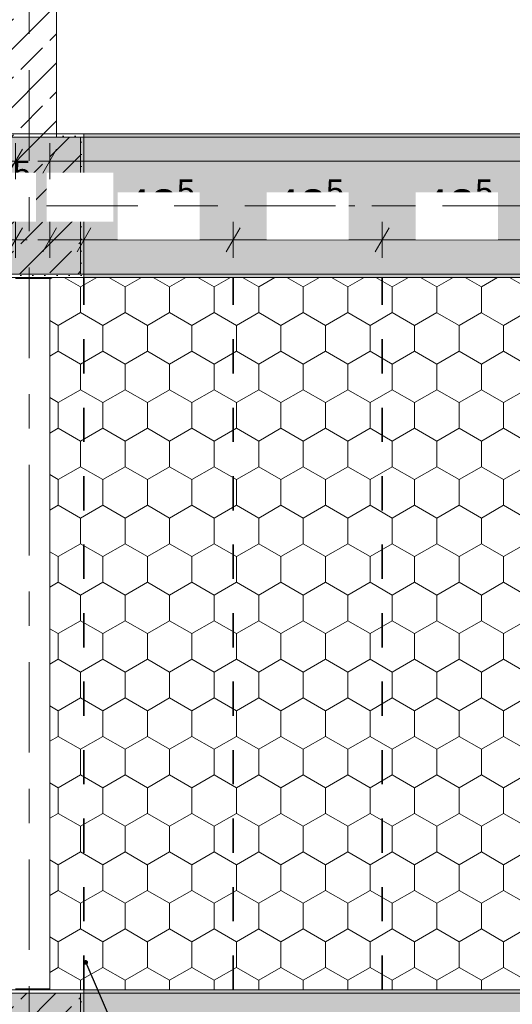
# Model space of a CAD drawing. Header units: metres. Extents: x -3.6 to 84.5, y -11 to 16.8.
# Tile 307 of 389: x 47.3 to 48.7, y 6 to 8.8. Entities that reach past the tile are written whole.
import ezdxf

# ---------------------------------------------------------------- set-up
doc = ezdxf.new("R2010")
doc.units = ezdxf.units.M
doc.header["$MEASUREMENT"] = 0
for name, pattern in [('Achse', [0.2, 0.1, -0.05, 0, -0.05]), ('Punktlinie weit', [0.06, 0.01, -0.05]), ('Strichlinie doppelt', [0.546806, 0.264583, -0.105833, 0.070556, -0.105833]), ('Wipeout_Contour', [1, 0, -1])]:
    doc.linetypes.add(name, pattern=pattern)
for name, color, linetype in [('154 - Bemaßung_ Beschriftung.Ausbau - Deckenspiegel', 7, 'Continuous'), ('451 - Universal.Achsen Raster', 7, 'Continuous'), ('605 - Struktur.Wand Innen', 7, 'Continuous'), ('607 - Struktur.Stütze', 7, 'Continuous'), ('608 - Struktur.Träger', 7, 'Continuous'), ('Neubau_154 - Bemaßung_ Beschriftung.Ausbau - Deckenspiegel', 7, 'Continuous'), ('Neubau_651 - Abdeckung.Decke abgehängt_ bekleidet', 7, 'Continuous')]:
    doc.layers.add(name, color=color, linetype=linetype)
doc.styles.add('ERSTELLTER_STIL_2', font='txt')
doc.dimstyles.new('ERSTELLTER_STIL__2', dxfattribs={"dimtxt": 0.1, "dimasz": 0.0532, "dimexe": 0.18, "dimexo": 0.0625, "dimgap": 0, "dimtad": 1, "dimtih": 1, "dimtoh": 1, "dimzin": 0, "dimdsep": 46, "dimtxsty": 'ERSTELLTER_STIL_2', "dimblk": 'ARROWHEAD_2', "dimblk1": 'ARROWHEAD_2', "dimblk2": 'ARROWHEAD_2', "dimcen": 0.09, "dimse1": 1, "dimse2": 1, "dimclrd": 7, "dimclre": 7, "dimclrt": 7, "dimazin": 0, "dimtfac": 1, "dimtdec": 4, "dimtmove": 0, "dimatfit": 3, "dimfxl": 1, "dimtolj": 1, "dimtzin": 0, "dimarcsym": 0})
doc.dimstyles.new('ERSTELLTER_STIL__4', dxfattribs={"dimtxt": 0.1, "dimasz": 0.0532, "dimexe": 0.18, "dimexo": 0.0625, "dimgap": 0, "dimtad": 1, "dimtih": 1, "dimtoh": 1, "dimzin": 0, "dimdsep": 46, "dimtxsty": 'ERSTELLTER_STIL_2', "dimblk": 'ARROWHEAD_2', "dimblk1": 'ARROWHEAD_2', "dimblk2": 'ARROWHEAD_2', "dimcen": 0.09, "dimse1": 1, "dimse2": 1, "dimclrd": 7, "dimclre": 7, "dimclrt": 7, "dimazin": 0, "dimtfac": 1, "dimtdec": 4, "dimtmove": 2, "dimatfit": 3, "dimfxl": 1, "dimtolj": 1, "dimtzin": 0, "dimarcsym": 0})
doc.dimstyles.new('ERSTELLTER_STIL__5', dxfattribs={"dimtxt": 0.18, "dimasz": 0.02736, "dimexe": 0.18, "dimexo": 0.0625, "dimgap": 0, "dimtad": 0, "dimtih": 1, "dimtoh": 1, "dimdec": 4, "dimzin": 0, "dimdsep": 46, "dimcen": 0.09, "dimadec": 0, "dimazin": 0, "dimtfac": 1, "dimtdec": 4, "dimtmove": 0, "dimatfit": 3, "dimldrblk": 'ARROWHEAD_11', "dimfxl": 1, "dimtolj": 1, "dimtzin": 0, "dimarcsym": 0})
pattern_1 = [(45, (0, 0), (-0.08485281, 0.08485281), []), (45, (-0.04243, 0.04243), (-0.08485281, 0.08485281), [0.09, -0.03])]
pattern_2 = [(45, (0, 0), (-0.01767767, 0.01767767), [0, -0.025])]

# ---------------------------------------------------------------- blocks, each defined once
blk = doc.blocks.new('*X22')
at = {"layer": '605 - Struktur.Wand Innen', "color": 7, "linetype": 'Continuous', "lineweight": 5}
for p, q in [((47.3162, 6.0125), (47.3164, 6.012)), ((47.3164, 6.012), (47.3175, 6.0108)), ((47.3175, 6.0108), (47.3184, 6.01)), ((47.34, 6.0125), (47.33, 6.01)), ((47.3644, 6.0115), (47.3639, 6.0125)), ((47.3649, 6.01), (47.3644, 6.0115))]:
    blk.add_line(p, q, dxfattribs=at)
blk = doc.blocks.new('*X23')
at = {"layer": '605 - Struktur.Wand Innen', "color": 7, "linetype": 'Continuous', "lineweight": 5}
for p, q in [((47.3164, 8.088), (47.3162, 8.0875)), ((47.3175, 8.0892), (47.3164, 8.088)), ((47.3184, 8.09), (47.3175, 8.0892)), ((47.3401, 8.0875), (47.3301, 8.09)), ((47.3639, 8.0875), (47.3644, 8.0885)), ((47.3644, 8.0885), (47.3648, 8.09))]:
    blk.add_line(p, q, dxfattribs=at)
blk = doc.blocks.new('*D294')
at = {"layer": '154 - Bemaßung_ Beschriftung.Ausbau - Deckenspiegel', "color": 7, "linetype": 'Continuous', "lineweight": 5}
for p, q in [((46.7577, 8.235), (46.7173, 8.165)), ((46.7375, 8.1475), (46.7375, 8.2525)), ((47.2077, 8.235), (47.1673, 8.165)), ((47.1875, 8.1475), (47.1875, 8.2525)), ((46.7375, 8.2), (47.1875, 8.2))]:
    blk.add_line(p, q, dxfattribs=at)
at = {"layer": '154 - Bemaßung_ Beschriftung.Ausbau - Deckenspiegel', "color": 7, "lineweight": 5, "insert": (47.077, 8.2733), "char_height": 0.1, "attachment_point": 7, "style": 'ERSTELLTER_STIL_2'}
blk.add_mtext('\\A1;{\\pql;\\fArial|b0|i0|c0|p38;10\\fArial|b0|i0|c0|p38;\\A1{\\H.66x;\\S25^  ;}}', dxfattribs=at)
at = {"color": 254, "linetype": 'Wipeout_Contour', "lineweight": 0, "ltscale": 190.74993}
blk.add_wipeout([(46.8679, 8.2012), (47.0571, 8.2012), (47.0571, 8.3387), (46.8679, 8.3387)], dxfattribs=at).dxf.layer = '154 - Bemaßung_ Beschriftung.Ausbau - Deckenspiegel'
at = {"layer": '154 - Bemaßung_ Beschriftung.Ausbau - Deckenspiegel', "color": 7, "lineweight": 5, "insert": (46.8866, 8.22), "char_height": 0.1, "attachment_point": 7, "style": 'ERSTELLTER_STIL_2'}
blk.add_mtext('\\A1;{\\pql;\\fArial|b0|i0|c0|p38;45}', dxfattribs=at)
at = {"color": 254, "linetype": 'Wipeout_Contour', "lineweight": 0, "ltscale": 191.735025}
blk.add_wipeout([(47.0556, 8.2536), (47.3504, 8.2536), (47.3504, 8.3964), (47.0556, 8.3964)], dxfattribs=at).dxf.layer = '154 - Bemaßung_ Beschriftung.Ausbau - Deckenspiegel'
blk = doc.blocks.new('ARROWHEAD_2')
at = {"color": 0, "linetype": 'Continuous', "lineweight": 0}
for p, q in [((-0.378, -0.655), (0.378, 0.655)), ((0, 0), (-1, 0))]:
    blk.add_line(p, q, dxfattribs=at)
blk = doc.blocks.new('*D295')
at = {"layer": '154 - Bemaßung_ Beschriftung.Ausbau - Deckenspiegel', "color": 7, "linetype": 'Continuous', "lineweight": 5}
for p, q in [((47.2077, 8.235), (47.1673, 8.165)), ((47.1875, 8.1475), (47.1875, 8.2525)), ((47.2698, 8.165), (47.3102, 8.235)), ((47.29, 8.1475), (47.29, 8.2525)), ((47.1875, 8.2), (47.29, 8.2)), ((47.29, 8.2), (47.3243, 8.2))]:
    blk.add_line(p, q, dxfattribs=at)
at = {"color": 254, "linetype": 'Wipeout_Contour', "lineweight": 0, "ltscale": 191.735025}
blk.add_wipeout([(47.0556, 8.2536), (47.3504, 8.2536), (47.3504, 8.3964), (47.0556, 8.3964)], dxfattribs=at).dxf.layer = '154 - Bemaßung_ Beschriftung.Ausbau - Deckenspiegel'
blk = doc.blocks.new('*D296')
at = {"layer": '154 - Bemaßung_ Beschriftung.Ausbau - Deckenspiegel', "color": 7, "linetype": 'Continuous', "lineweight": 5}
for p, q in [((47.4102, 8.235), (47.3698, 8.165)), ((47.39, 8.1475), (47.39, 8.2525)), ((47.5102, 8.235), (47.4698, 8.165)), ((47.49, 8.1475), (47.49, 8.2525)), ((47.3558, 8.2), (47.39, 8.2)), ((47.39, 8.2), (47.49, 8.2))]:
    blk.add_line(p, q, dxfattribs=at)
at = {"color": 254, "linetype": 'Wipeout_Contour', "lineweight": 0, "ltscale": 192.821242}
blk.add_wipeout([(47.3813, 8.2536), (47.5759, 8.2536), (47.5759, 8.3964), (47.3813, 8.3964)], dxfattribs=at).dxf.layer = '154 - Bemaßung_ Beschriftung.Ausbau - Deckenspiegel'
at = {"layer": '154 - Bemaßung_ Beschriftung.Ausbau - Deckenspiegel', "color": 7, "lineweight": 5, "insert": (47.4027, 8.275), "char_height": 0.1, "attachment_point": 7, "style": 'ERSTELLTER_STIL_2'}
blk.add_mtext('\\A1;{\\pql;\\fArial|b0|i0|c0|p38;10}', dxfattribs=at)
blk = doc.blocks.new('*D297')
at = {"layer": '154 - Bemaßung_ Beschriftung.Ausbau - Deckenspiegel', "color": 7, "linetype": 'Continuous', "lineweight": 5}
for p, q in [((47.5102, 8.235), (47.4698, 8.165)), ((47.49, 8.1475), (47.49, 8.2525)), ((47.9452, 8.235), (47.9048, 8.165)), ((47.925, 8.1475), (47.925, 8.2525)), ((47.49, 8.2), (47.925, 8.2))]:
    blk.add_line(p, q, dxfattribs=at)
at = {"layer": '154 - Bemaßung_ Beschriftung.Ausbau - Deckenspiegel', "color": 7, "lineweight": 5, "insert": (47.6065, 8.2183), "char_height": 0.1, "attachment_point": 7, "style": 'ERSTELLTER_STIL_2'}
blk.add_mtext('\\A1;{\\pql;\\fArial|b0|i0|c0|p38;43\\fArial|b0|i0|c0|p38;\\A1{\\H.66x;\\S5^  ;}}', dxfattribs=at)
at = {"color": 254, "linetype": 'Wipeout_Contour', "lineweight": 0, "ltscale": 192.821242}
blk.add_wipeout([(47.3813, 8.2536), (47.5759, 8.2536), (47.5759, 8.3964), (47.3813, 8.3964)], dxfattribs=at).dxf.layer = '154 - Bemaßung_ Beschriftung.Ausbau - Deckenspiegel'
at = {"color": 254, "linetype": 'Wipeout_Contour', "lineweight": 0, "ltscale": 193.685068}
blk.add_wipeout([(47.5878, 8.2012), (47.8272, 8.2012), (47.8272, 8.3387), (47.5878, 8.3387)], dxfattribs=at).dxf.layer = '154 - Bemaßung_ Beschriftung.Ausbau - Deckenspiegel'
blk = doc.blocks.new('*D298')
at = {"layer": '154 - Bemaßung_ Beschriftung.Ausbau - Deckenspiegel', "color": 7, "linetype": 'Continuous', "lineweight": 5}
for p, q in [((47.9452, 8.235), (47.9048, 8.165)), ((47.925, 8.1475), (47.925, 8.2525)), ((48.3802, 8.235), (48.3398, 8.165)), ((48.36, 8.1475), (48.36, 8.2525)), ((47.925, 8.2), (48.36, 8.2))]:
    blk.add_line(p, q, dxfattribs=at)
at = {"layer": '154 - Bemaßung_ Beschriftung.Ausbau - Deckenspiegel', "color": 7, "lineweight": 5, "insert": (48.0415, 8.2183), "char_height": 0.1, "attachment_point": 7, "style": 'ERSTELLTER_STIL_2'}
blk.add_mtext('\\A1;{\\pql;\\fArial|b0|i0|c0|p38;43\\fArial|b0|i0|c0|p38;\\A1{\\H.66x;\\S5^  ;}}', dxfattribs=at)
at = {"color": 254, "linetype": 'Wipeout_Contour', "lineweight": 0, "ltscale": 195.399656}
blk.add_wipeout([(48.0228, 8.2012), (48.2622, 8.2012), (48.2622, 8.3387), (48.0228, 8.3387)], dxfattribs=at).dxf.layer = '154 - Bemaßung_ Beschriftung.Ausbau - Deckenspiegel'
blk = doc.blocks.new('*D299')
at = {"layer": '154 - Bemaßung_ Beschriftung.Ausbau - Deckenspiegel', "color": 7, "linetype": 'Continuous', "lineweight": 5}
for p, q in [((48.3802, 8.235), (48.3398, 8.165)), ((48.36, 8.1475), (48.36, 8.2525)), ((48.8152, 8.235), (48.7748, 8.165)), ((48.795, 8.1475), (48.795, 8.2525)), ((48.36, 8.2), (48.795, 8.2))]:
    blk.add_line(p, q, dxfattribs=at)
at = {"layer": '154 - Bemaßung_ Beschriftung.Ausbau - Deckenspiegel', "color": 7, "lineweight": 5, "insert": (48.4765, 8.2183), "char_height": 0.1, "attachment_point": 7, "style": 'ERSTELLTER_STIL_2'}
blk.add_mtext('\\A1;{\\pql;\\fArial|b0|i0|c0|p38;43\\fArial|b0|i0|c0|p38;\\A1{\\H.66x;\\S5^  ;}}', dxfattribs=at)
at = {"color": 254, "linetype": 'Wipeout_Contour', "lineweight": 0, "ltscale": 197.114689}
blk.add_wipeout([(48.4578, 8.2012), (48.6972, 8.2012), (48.6972, 8.3387), (48.4578, 8.3387)], dxfattribs=at).dxf.layer = '154 - Bemaßung_ Beschriftung.Ausbau - Deckenspiegel'
blk = doc.blocks.new('*D411')
at = {"layer": '154 - Bemaßung_ Beschriftung.Ausbau - Deckenspiegel', "color": 7, "linetype": 'Continuous', "lineweight": 5}
for p, q in [((44.1552, 8.465), (44.1148, 8.395)), ((44.135, 8.3775), (44.135, 8.4825)), ((47.2698, 8.395), (47.3102, 8.465)), ((47.29, 8.3775), (47.29, 8.4825)), ((44.1008, 8.43), (44.135, 8.43)), ((44.135, 8.43), (47.29, 8.43)), ((47.29, 8.43), (47.3243, 8.43))]:
    blk.add_line(p, q, dxfattribs=at)
at = {"color": 254, "linetype": 'Wipeout_Contour', "lineweight": 0, "ltscale": 185.993333}
blk.add_wipeout([(45.5357, 8.4312), (45.8893, 8.4312), (45.8893, 8.5687), (45.5357, 8.5687)], dxfattribs=at).dxf.layer = '154 - Bemaßung_ Beschriftung.Ausbau - Deckenspiegel'
at = {"layer": '154 - Bemaßung_ Beschriftung.Ausbau - Deckenspiegel', "color": 7, "lineweight": 5, "insert": (45.5544, 8.4306), "char_height": 0.1, "attachment_point": 7, "style": 'ERSTELLTER_STIL_2'}
blk.add_mtext('\\A1;{\\pql;\\fArial|b0|i0|c0|p38;3,15\\fArial|b0|i0|c0|p38;\\A1{\\H.66x;\\S5^  ;}}', dxfattribs=at)
blk = doc.blocks.new('*D412')
at = {"layer": '154 - Bemaßung_ Beschriftung.Ausbau - Deckenspiegel', "color": 7, "linetype": 'Continuous', "lineweight": 5}
for p, q in [((47.4102, 8.465), (47.3698, 8.395)), ((47.39, 8.3775), (47.39, 8.4825)), ((50.8773, 8.395), (50.9177, 8.465)), ((50.8975, 8.3775), (50.8975, 8.4825)), ((47.3558, 8.43), (47.39, 8.43)), ((47.39, 8.43), (50.8975, 8.43)), ((50.8975, 8.43), (50.9317, 8.43))]:
    blk.add_line(p, q, dxfattribs=at)
at = {"color": 254, "linetype": 'Wipeout_Contour', "lineweight": 0, "ltscale": 199.502158}
blk.add_wipeout([(48.9419, 8.4312), (49.3456, 8.4312), (49.3456, 8.5687), (48.9419, 8.5687)], dxfattribs=at).dxf.layer = '154 - Bemaßung_ Beschriftung.Ausbau - Deckenspiegel'
at = {"layer": '154 - Bemaßung_ Beschriftung.Ausbau - Deckenspiegel', "color": 7, "lineweight": 5, "insert": (48.9606, 8.4306), "char_height": 0.1, "attachment_point": 7, "style": 'ERSTELLTER_STIL_2'}
blk.add_mtext('\\A1;{\\pql;\\fArial|b0|i0|c0|p38;3,50\\fArial|b0|i0|c0|p38;\\A1{\\H.66x;\\S75^  ;}}', dxfattribs=at)
blk = doc.blocks.new('ARROWHEAD_11')
at = {"color": 0, "linetype": 'Continuous', "lineweight": 0}
blk.add_line((0, 0), (-1, 0), dxfattribs=at)
at = {"color": 0, "linetype": 'Continuous', "lineweight": 0, "const_width": 0.25, "flags": 128}
blk.add_lwpolyline([(-0.125, 0, 1), (0.125, 0, 1)], format="xyb", close=True, dxfattribs=at)

msp = doc.modelspace()

# ---------------------------------------------------------------- hatches: boundary and pattern name
at = {"layer": '605 - Struktur.Wand Innen', "linetype": 'Continuous', "lineweight": 0, "true_color": 0x000000}
h = msp.add_hatch(dxfattribs=at)
h.set_pattern_fill('Beton__Stahlbeton_0001', color=18, style=0, pattern_type=2)
h.set_pattern_definition(pattern_1)
h.paths.add_polyline_path([(47.24, 13), (47.24, 8.5), (47.41, 8.5), (47.41, 13)])
h = msp.add_hatch(dxfattribs=at)
h.set_pattern_fill('Gips_0001', color=18, style=0, pattern_type=2)
h.set_pattern_definition(pattern_2)
h.paths.add_polyline_path([(47.315, 8.09), (47.3025, 8.09), (47.3025, 8.0875), (47.315, 8.0875)])
h = msp.add_hatch(dxfattribs=at)
h.set_pattern_fill('Gips_0001', color=18, style=0, pattern_type=2)
h.set_pattern_definition(pattern_2)
h.paths.add_polyline_path([(47.3775, 8.09), (47.365, 8.09), (47.365, 8.0875), (47.3775, 8.0875)])
h = msp.add_hatch(dxfattribs=at)
h.set_pattern_fill('Gips_0001', color=18, style=0, pattern_type=2)
h.set_pattern_definition(pattern_2)
h.paths.add_polyline_path([(47.3775, 8.0875), (47.39, 8.0875), (47.39, 8.09), (47.3775, 8.09)])
h = msp.add_hatch(dxfattribs=at)
h.set_pattern_fill('Gips_0001', color=18, style=0, pattern_type=2)
h.set_pattern_definition(pattern_2)
h.paths.add_polyline_path([(47.3025, 6.0125), (47.3025, 6.01), (47.315, 6.01), (47.315, 6.0125)])
h = msp.add_hatch(dxfattribs=at)
h.set_pattern_fill('Gips_0001', color=18, style=0, pattern_type=2)
h.set_pattern_definition(pattern_2)
h.paths.add_polyline_path([(47.365, 6.0125), (47.365, 6.01), (47.3775, 6.01), (47.3775, 6.0125)])
h = msp.add_hatch(dxfattribs=at)
h.set_pattern_fill('Gips_0001', color=18, style=0, pattern_type=2)
h.set_pattern_definition(pattern_2)
h.paths.add_polyline_path([(47.3775, 6.0125), (47.3775, 6.01), (47.39, 6.01), (47.39, 6.0125)])
at = {"layer": '607 - Struktur.Stütze', "linetype": 'Continuous', "lineweight": 0, "true_color": 0x000000}
h = msp.add_hatch(dxfattribs=at)
h.set_pattern_fill('Gips_0001', color=18, style=0, pattern_type=2)
h.set_pattern_definition(pattern_2)
h.paths.add_polyline_path([(47.17, 8.51), (47.17, 8.09), (47.49, 8.09), (47.49, 8.51), (47.41, 8.51), (47.41, 8.5), (47.48, 8.5), (47.48, 8.1), (47.18, 8.1), (47.18, 8.5), (47.24, 8.5), (47.24, 8.51)])
h = msp.add_hatch(dxfattribs=at)
h.set_pattern_fill('Beton__Stahlbeton_0001', color=18, style=0, pattern_type=2)
h.set_pattern_definition(pattern_1)
h.paths.add_polyline_path([(47.18, 8.1), (47.48, 8.1), (47.48, 8.5), (47.18, 8.5)])
h = msp.add_hatch(dxfattribs=at)
h.set_pattern_fill('Gips_0001', color=18, style=0, pattern_type=2)
h.set_pattern_definition(pattern_2)
h.paths.add_polyline_path([(47.49, 6.01), (47.17, 6.01), (47.17, 5.19), (47.27, 5.19), (47.27, 5.2), (47.18, 5.2), (47.18, 6), (47.48, 6), (47.48, 5.2), (47.4, 5.2), (47.4, 5.19), (47.49, 5.19)])
h = msp.add_hatch(dxfattribs=at)
h.set_pattern_fill('Beton__Stahlbeton_0001', color=18, style=0, pattern_type=2)
h.set_pattern_definition(pattern_1)
h.paths.add_polyline_path([(47.18, 5.2), (47.48, 5.2), (47.48, 6), (47.18, 6)])
at = {"layer": '608 - Struktur.Träger', "linetype": 'Continuous', "lineweight": 0, "true_color": 0x000000}
h = msp.add_hatch(dxfattribs=at)
h.set_pattern_fill('Beton__Stahlbeton_0001', color=18, style=0, pattern_type=2)
h.set_pattern_definition(pattern_1)
h.paths.add_polyline_path([(0.69, 8.5), (0.38, 8.5), (0.38, 8.1), (0.69, 8.1), (7.57, 8.1), (7.89, 8.1), (11.17, 8.1), (11.49, 8.1), (14.77, 8.1), (15.09, 8.1), (18.37, 8.1), (18.69, 8.1), (25.57, 8.1), (25.89, 8.1), (29.23, 8.1), (29.4, 8.1), (32.77, 8.1), (33.09, 8.1), (39.97, 8.1), (40.29, 8.1), (47.17, 8.1), (47.49, 8.1), (50.77, 8.1), (51.09, 8.1), (54.37, 8.1), (54.69, 8.1), (61.57, 8.1), (61.88, 8.1), (61.88, 8.5), (61.57, 8.5), (58.205, 8.5), (58.055, 8.5), (54.69, 8.5), (54.37, 8.5), (51.09, 8.5), (50.77, 8.5), (47.49, 8.5), (47.17, 8.5), (43.81, 8.5), (43.66, 8.5), (40.29, 8.5), (39.97, 8.5), (39.03, 8.5), (38.9, 8.5), (37.71, 8.5), (37.58, 8.5), (36.61, 8.5), (36.46, 8.5), (33.09, 8.5), (32.77, 8.5), (29.4, 8.5), (29.23, 8.5), (25.89, 8.5), (25.57, 8.5), (18.69, 8.5), (18.37, 8.5), (15.09, 8.5), (14.77, 8.5), (11.49, 8.5), (11.17, 8.5), (7.89, 8.5), (7.57, 8.5)])
h = msp.add_hatch(dxfattribs=at)
h.set_pattern_fill('Gips_0001', color=18, style=0, pattern_type=2)
h.set_pattern_definition(pattern_2)
h.paths.add_polyline_path([(47.49, 8.51), (47.49, 8.5), (50.77, 8.5), (50.77, 8.51)])
h = msp.add_hatch(dxfattribs=at)
h.set_pattern_fill('Gips_0001', color=18, style=0, pattern_type=2)
h.set_pattern_definition(pattern_2)
h.paths.add_polyline_path([(50.77, 8.1), (47.49, 8.1), (47.49, 8.09), (50.77, 8.09)])
h = msp.add_hatch(dxfattribs=at)
h.set_pattern_fill('Beton__Stahlbeton_0001', color=18, style=0, pattern_type=2)
h.set_pattern_definition(pattern_1)
h.paths.add_polyline_path([(0.69, 6), (0.38, 6), (0.38, 5.8), (0.69, 5.8), (7.57, 5.8), (7.89, 5.8), (11.17, 5.8), (11.49, 5.8), (18.37, 5.8), (18.69, 5.8), (22.06, 5.8), (22.19, 5.8), (25.57, 5.8), (25.89, 5.8), (32.77, 5.8), (33.09, 5.8), (36.465, 5.8), (36.605, 5.8), (39.97, 5.8), (40.29, 5.8), (47.17, 5.8), (47.49, 5.8), (50.85, 5.8), (51.02, 5.8), (54.37, 5.8), (54.69, 5.8), (58.07, 5.8), (58.205, 5.8), (61.57, 5.8), (61.88, 5.8), (61.88, 6), (61.57, 6), (54.69, 6), (54.37, 6), (50.9625, 6), (50.8975, 6), (47.49, 6), (47.17, 6), (40.29, 6), (39.97, 6), (33.09, 6), (25.57, 6), (18.69, 6), (18.37, 6), (14.945, 6), (14.88, 6), (11.49, 6), (11.17, 6), (7.89, 6), (7.57, 6)])
h = msp.add_hatch(dxfattribs=at)
h.set_pattern_fill('Gips_0001', color=18, style=0, pattern_type=2)
h.set_pattern_definition(pattern_2)
h.paths.add_polyline_path([(47.49, 6), (50.8975, 6), (50.8975, 6.01), (47.49, 6.01)])
at = {"layer": 'Neubau_651 - Abdeckung.Decke abgehängt_ bekleidet', "linetype": 'Continuous', "lineweight": 13, "true_color": 0xffbfbf}
h = msp.add_hatch(dxfattribs=at)
h.set_pattern_fill('sechseckig_0001', color=254, style=0, pattern_type=2)
h.set_pattern_definition([(90, (0, 0), (-0.12990375, 0), [0.075, -0.15]), (90, (-0.06495, 0.1125), (-0.12990375, 0), [0.075, -0.15]), (150, (5e-18, 0.075), (0.06495188, 0.11249995), [0.075, -0.15]), (150, (-0.1299, 0.075), (0.06495188, 0.11249995), [0.075, -0.15]), (210, (0, 0), (-0.06495187, 0.11249995), [0.075, -0.15]), (210, (-0.1299, 8e-18), (-0.06495187, 0.11249995), [0.075, -0.15])])
h.paths.add_polyline_path([(50.8975, 8.09), (47.39, 8.09), (47.39, 6.01), (50.8975, 6.01)])
h.paths.add_polyline_path([(48.795, 7.39), (49.495, 7.39), (49.495, 6.71), (48.795, 6.71)], flags=0)

# ---------------------------------------------------------------- linework, layer by layer
at = {"layer": '605 - Struktur.Wand Innen', "color": 7, "linetype": 'Continuous', "lineweight": 5}
for p, q in [((47.3025, 8.0875), (47.29, 8.0875)), ((47.3025, 8.09), (47.3025, 8.0875)), ((47.315, 8.0875), (47.3025, 8.0875)), ((47.315, 8.09), (47.315, 8.0875)), ((47.365, 8.0875), (47.315, 8.0875)), ((47.365, 8.0875), (47.365, 8.09)), ((47.3775, 8.0875), (47.365, 8.0875)), ((47.3775, 8.0875), (47.3775, 8.09)), ((47.39, 8.0875), (47.3775, 8.0875)), ((47.3025, 6.0125), (47.29, 6.0125)), ((47.3025, 6.0125), (47.3025, 6.01)), ((47.315, 6.0125), (47.3025, 6.0125)), ((47.315, 6.0125), (47.315, 6.01)), ((47.365, 6.0125), (47.315, 6.0125)), ((47.365, 6.01), (47.365, 6.0125)), ((47.3775, 6.0125), (47.365, 6.0125)), ((47.3775, 6.01), (47.3775, 6.0125)), ((47.39, 6.0125), (47.3775, 6.0125))]:
    msp.add_line(p, q, dxfattribs=at)
at = {"layer": '605 - Struktur.Wand Innen', "color": 7, "linetype": 'Continuous', "lineweight": 13}
msp.add_line((47.39, 6.0125), (47.39, 8.0875), dxfattribs=at)
at = {"layer": '605 - Struktur.Wand Innen', "color": 7, "linetype": 'Continuous', "lineweight": 18, "flags": 128}
msp.add_lwpolyline([(47.41, 8.5), (47.41, 13)], dxfattribs=at)
at = {"layer": '605 - Struktur.Wand Innen', "color": 7, "linetype": 'Continuous', "lineweight": 5, "flags": 128}
for points in [[(47.39, 8.0875), (47.39, 8.09)], [(47.39, 6.01), (47.39, 6.0125)]]:
    msp.add_lwpolyline(points, dxfattribs=at)
at = {"layer": '607 - Struktur.Stütze', "color": 7, "linetype": 'Continuous', "lineweight": 5, "flags": 128}
for points in [[(47.24, 8.51), (47.17, 8.51), (47.17, 8.09), (47.49, 8.09), (47.49, 8.51), (47.41, 8.51)], [(47.4, 5.19), (47.49, 5.19), (47.49, 6.01), (47.17, 6.01), (47.17, 5.19), (47.27, 5.19)]]:
    msp.add_lwpolyline(points, dxfattribs=at)
at = {"layer": '607 - Struktur.Stütze', "color": 7, "linetype": 'Continuous', "lineweight": 13, "flags": 128}
for points in [[(47.18, 8.1), (47.48, 8.1), (47.48, 8.5), (47.18, 8.5)], [(47.18, 5.2), (47.48, 5.2), (47.48, 6), (47.18, 6)]]:
    msp.add_lwpolyline(points, close=True, dxfattribs=at)
at = {"layer": '608 - Struktur.Träger', "color": 7, "linetype": 'Continuous', "lineweight": 13}
for p, q in [((0.38, 8.51), (61.88, 8.51)), ((47.49, 8.5), (47.17, 8.5)), ((50.77, 8.5), (47.49, 8.5)), ((0.38, 8.09), (61.88, 8.09)), ((0.38, 6.01), (61.88, 6.01)), ((47.49, 6), (47.17, 6)), ((50.8975, 6), (47.49, 6))]:
    msp.add_line(p, q, dxfattribs=at)
at = {"layer": '608 - Struktur.Träger', "color": 7, "linetype": 'Continuous', "lineweight": 5}
for p, q in [((47.49, 8.51), (47.49, 8.5)), ((50.77, 8.51), (47.49, 8.51)), ((47.49, 8.1), (47.49, 8.09)), ((50.77, 8.09), (47.49, 8.09)), ((47.49, 6.01), (47.49, 6)), ((50.8975, 6.01), (47.49, 6.01))]:
    msp.add_line(p, q, dxfattribs=at)
at = {"layer": '608 - Struktur.Träger', "color": 7, "linetype": 'Achse', "lineweight": 9}
msp.add_line((0.38, 8.3), (61.88, 8.3), dxfattribs=at)
at = {"layer": '608 - Struktur.Träger', "color": 7, "linetype": 'Continuous', "lineweight": 13, "flags": 128}
msp.add_lwpolyline([(51.09, 8.1), (50.77, 8.1), (47.49, 8.1), (47.17, 8.1), (40.29, 8.1), (39.97, 8.1), (33.09, 8.1), (32.77, 8.1), (29.4, 8.1), (29.23, 8.1), (25.89, 8.1), (25.57, 8.1), (18.69, 8.1), (18.37, 8.1), (15.09, 8.1), (14.77, 8.1), (11.49, 8.1), (11.17, 8.1), (7.89, 8.1), (7.57, 8.1), (0.69, 8.1), (0.38, 8.1)], dxfattribs=at)
at = {"layer": 'Neubau_651 - Abdeckung.Decke abgehängt_ bekleidet', "color": 1, "linetype": 'Achse', "lineweight": 35}
for p, q in [((47.49, 6.01), (47.49, 8.09)), ((47.925, 6.01), (47.925, 8.09)), ((48.36, 6.01), (48.36, 8.09))]:
    msp.add_line(p, q, dxfattribs=at)
at = {"layer": 'Neubau_651 - Abdeckung.Decke abgehängt_ bekleidet', "color": 1, "linetype": 'Punktlinie weit', "lineweight": 13, "flags": 128}
msp.add_lwpolyline([(50.8975, 8.09), (47.39, 8.09), (47.39, 6.01), (50.8975, 6.01)], close=True, dxfattribs=at)

# ---------------------------------------------------------------- block references
at = {"layer": '605 - Struktur.Wand Innen', "color": 7, "lineweight": 18}
for name in ['*X23', '*X22']:
    msp.add_blockref(name, (0, 0), dxfattribs=at)

# ---------------------------------------------------------------- leaders
at = {"layer": 'Neubau_154 - Bemaßung_ Beschriftung.Ausbau - Deckenspiegel', "color": 1, "linetype": 'Continuous', "lineweight": 13, "annotation_type": 0, "has_hookline": 1, "hookline_direction": 0, "text_width": 1.3167}
msp.add_leader([(47.495, 6.0899), (47.6886, 5.642), (47.7414, 5.642)], dimstyle='ERSTELLTER_STIL__5', dxfattribs=at)

# ---------------------------------------------------------------- next in the draw order: dimensions: what is measured, and where the dimension line sits
at = {"layer": '154 - Bemaßung_ Beschriftung.Ausbau - Deckenspiegel', "color": 7, "linetype": 'Continuous', "lineweight": 5}
dim = msp.add_linear_dim(base=(47.1875, 8.2), p1=(46.7375, 8.09), p2=(47.1875, 8.09), dimstyle='ERSTELLTER_STIL__2', dxfattribs=at)
dim.commit()
dim.dimension.update_dxf_attribs({"geometry": '*D294', "text_midpoint": (46.9628, 8.27), "dimtype": 160})

# ---------------------------------------------------------------- next in the draw order: dimensions: what is measured, and where the dimension line sits
dim = msp.add_linear_dim(base=(47.29, 8.2), p1=(47.1875, 8.09), p2=(47.29, 8.09), dimstyle='ERSTELLTER_STIL__4', dxfattribs=at)
dim.commit()
dim.dimension.update_dxf_attribs({"geometry": '*D295', "text_midpoint": (47.3264, 8.325), "dimtype": 160})

# ---------------------------------------------------------------- next in the draw order: dimensions: what is measured, and where the dimension line sits
for base, p1, p2, dimstyle, picture, middle in [((47.29002, 8.42998), (44.135, 8.08998), (47.29002, 8.09998), 'ERSTELLTER_STIL__2', '*D411', (45.81938, 8.49998)), ((47.49, 8.2), (47.39, 8.09), (47.49, 8.09), 'ERSTELLTER_STIL__4', '*D296', (47.479, 8.325))]:
    dim = msp.add_linear_dim(base=base, p1=p1, p2=p2, dimstyle=dimstyle, dxfattribs=at)
    dim.commit()
    dim.dimension.update_dxf_attribs({"geometry": picture, "text_midpoint": middle, "dimtype": 160})

# ---------------------------------------------------------------- next in the draw order: linework, layer by layer
at = {"layer": '451 - Universal.Achsen Raster', "color": 160, "linetype": 'Strichlinie doppelt', "lineweight": 9, "true_color": 0x3232ff}
msp.add_line((47.33, -10.585), (47.33, 16.355), dxfattribs=at)

# ---------------------------------------------------------------- next in the draw order: dimensions: what is measured, and where the dimension line sits
at = {"layer": '154 - Bemaßung_ Beschriftung.Ausbau - Deckenspiegel', "color": 7, "linetype": 'Continuous', "lineweight": 5}
dim = msp.add_linear_dim(base=(47.924975, 8.1999822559), p1=(47.489975, 8.0899822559), p2=(47.924975, 8.089982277), dimstyle='ERSTELLTER_STIL__2', dxfattribs=at)
dim.commit()
dim.dimension.update_dxf_attribs({"geometry": '*D297', "text_midpoint": (47.8178412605, 8.2699822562), "dimtype": 160})

# ---------------------------------------------------------------- next in the draw order: dimensions: what is measured, and where the dimension line sits
dim = msp.add_linear_dim(base=(48.35997, 8.19998), p1=(47.92498, 8.08998), p2=(48.35997, 8.08998), dimstyle='ERSTELLTER_STIL__2', dxfattribs=at)
dim.commit()
dim.dimension.update_dxf_attribs({"geometry": '*D298', "text_midpoint": (48.25284, 8.26998), "dimtype": 160})

# ---------------------------------------------------------------- next in the draw order: dimensions: what is measured, and where the dimension line sits
dim = msp.add_linear_dim(base=(48.794975, 8.1999822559), p1=(48.359975, 8.089982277), p2=(48.794975, 8.089982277), dimstyle='ERSTELLTER_STIL__2', dxfattribs=at)
dim.commit()
dim.dimension.update_dxf_attribs({"geometry": '*D299', "text_midpoint": (48.6878412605, 8.2699822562), "dimtype": 160})

# ---------------------------------------------------------------- next in the draw order: dimensions: what is measured, and where the dimension line sits
dim = msp.add_linear_dim(base=(50.8975, 8.43), p1=(47.39, 8.0875), p2=(50.8975, 8.1), dimstyle='ERSTELLTER_STIL__2', dxfattribs=at)
dim.commit()
dim.dimension.update_dxf_attribs({"geometry": '*D412', "text_midpoint": (49.2637, 8.5), "dimtype": 160})

# ---------------------------------------------------------------- next in the draw order: linework, layer by layer
at = {"layer": '451 - Universal.Achsen Raster', "color": 160, "linetype": 'Strichlinie doppelt', "lineweight": 9, "true_color": 0x3232ff}
msp.add_line((64.935, 8.3), (-3.175, 8.3), dxfattribs=at)

doc.saveas('drawing.dxf')
